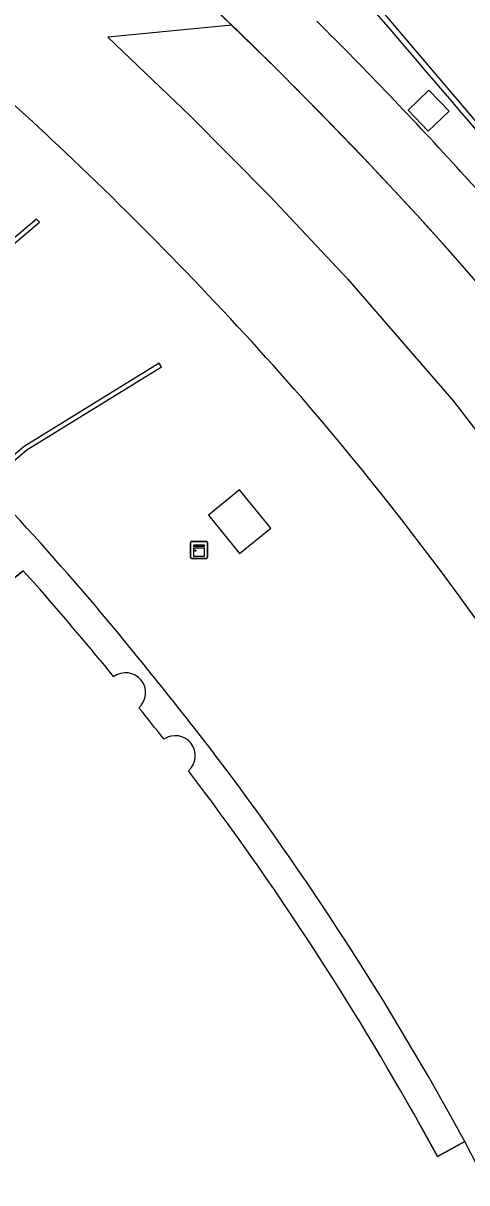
# Model space of a CAD drawing. Extents: x 155018 to 156648, y 383980 to 385733.
# Drawn here: x 156450.3 to 156476.1, y 384757.2 to 384824.6 of the extents above; entities that cross this region are included whole.
import ezdxf

# ---------------------------------------------------------------- set-up
doc = ezdxf.new("R2010")
doc.units = 0
for name, color, linetype in [('IMGEO_Kast', 7, 'Continuous'), ('IMGEO_Lage_trafo', 7, 'Continuous'), ('IMGEO_Lijnafwatering', 7, 'Continuous'), ('IMGEO_Muur', 7, 'Continuous'), ('IMGEO_Pand', 7, 'Continuous'), ('IMGEO_Pand_overbouw', 7, 'Continuous'), ('IMGEO_Rijbaan_lokaal_gesloten', 7, 'Continuous'), ('IMGEO_Voetpad_gesloten', 7, 'Continuous')]:
    doc.layers.add(name, color=color, linetype=linetype)

msp = doc.modelspace()

# ---------------------------------------------------------------- linework, layer by layer
at = {"layer": 'IMGEO_Kast'}
for p, q in [((156460.056, 384793.54), (156460.056, 384794.381)), ((156460.056, 384794.381), (156460.056, 384793.54)), ((156460.131, 384794.465), (156460.972, 384794.465)), ((156460.972, 384794.465), (156460.131, 384794.465)), ((156461.056, 384794.39), (156461.056, 384793.549)), ((156461.056, 384793.549), (156461.056, 384794.39)), ((156460.981, 384793.465), (156460.14, 384793.465)), ((156460.14, 384793.465), (156460.981, 384793.465))]:
    msp.add_line(p, q, dxfattribs=at)
for points in [[(156460.251, 384794.255), (156460.851, 384794.255), (156460.851, 384794.17), (156460.251, 384794.17), (156460.251, 384794.255)], [(156460.251, 384794.08), (156460.851, 384794.08), (156460.851, 384793.591), (156460.251, 384793.591), (156460.251, 384794.08)]]:
    msp.add_lwpolyline(points, dxfattribs=at)
msp.add_circle((156460.335, 384793.929), 0.0377, dxfattribs=at)
for centre, start, end in [((156460.134, 384794.387), 92.4484, 184.28452), ((156460.134, 384794.387), 92.4484, 184.28452), ((156460.978, 384794.387), 2.4484, 94.28452), ((156460.978, 384794.387), 2.4484, 94.28452), ((156460.134, 384793.543), 182.4484, 274.28452), ((156460.134, 384793.543), 182.4484, 274.28452), ((156460.978, 384793.543), 272.4484, 4.28452), ((156460.978, 384793.543), 272.4484, 4.28452)]:
    msp.add_arc(centre, 0.0779, start, end, dxfattribs=at)
at = {"layer": 'IMGEO_Lage_trafo'}
msp.add_lwpolyline([(156462.915, 384797.452), (156461.107, 384795.984), (156462.912, 384793.759), (156464.721, 384795.227), (156462.915, 384797.452)], dxfattribs=at)
at = {"layer": 'IMGEO_Lijnafwatering'}
for points in [[(156465.077, 384821.918), (156461.168, 384825.727), (156457.18, 384829.452), (156453.113, 384833.091), (156452.242, 384833.846), (156451.367, 384834.595), (156450.487, 384835.339)], [(156478.529, 384807.359), (156476.794, 384809.412), (156475.025, 384811.435), (156473.224, 384813.43), (156470.552, 384816.301), (156467.836, 384819.13), (156465.077, 384821.918)]]:
    msp.add_lwpolyline(points, dxfattribs=at)
at = {"layer": 'IMGEO_Muur'}
for points in [[(156439.651, 384803.133), (156441.387, 384804.64), (156441.809, 384805.006), (156451.281, 384813.016), (156451.119, 384813.207), (156441.2, 384804.818), (156439.465, 384803.351)], [(156445.828, 384795.813), (156448.187, 384797.798), (156450.557, 384799.791), (156458.372, 384804.609), (156458.241, 384804.822), (156450.397, 384799.982), (156448.015, 384797.98), (156445.667, 384796.005)]]:
    msp.add_lwpolyline(points, dxfattribs=at)
at = {"layer": 'IMGEO_Pand'}
for points in [[(156451.324, 384791.662), (156450.334, 384792.757), (156449.179, 384791.825), (156445.828, 384795.813)], [(156475.996, 384759.572), (156474.406, 384758.699), (156473.408, 384760.517)]]:
    msp.add_lwpolyline(points, dxfattribs=at)
for centre, radius, start, end in [((156276.787, 384639.976), 231.239, 39.35066, 40.99313), ((156456.291, 384785.66), 1.165, 311.70053, 126.40358), ((156291.514, 384651.747), 212.386, 38.15722, 38.78641), ((156459.169, 384781.992), 1.171, 311.87966, 123.8617), ((156318.295, 384673.9), 177.659, 29.17951, 37.1222), ((156377.485, 384707.828), 111.274, 14.41252, 27.71134)]:
    msp.add_arc(centre, radius, start, end, dxfattribs=at)
at = {"layer": 'IMGEO_Pand_overbouw'}
for points in [[(156441.387, 384804.64), (156441.2, 384804.818), (156440.063, 384805.892), (156438.453, 384804.542), (156439.465, 384803.351), (156439.651, 384803.133), (156427.604, 384793.006), (156433.657, 384785.832), (156445.667, 384796.005), (156445.828, 384795.813), (156449.179, 384791.825), (156450.334, 384792.757), (156451.324, 384791.662)], [(156473.408, 384760.517), (156474.406, 384758.699), (156475.996, 384759.572), (156475.926, 384759.704)]]:
    msp.add_lwpolyline(points, dxfattribs=at)
for centre, radius, start, end in [((156313.13, 384670.426), 185.645, 40.23246, 43.16003), ((156276.787, 384639.976), 231.239, 39.35066, 40.99313), ((156231.534, 384604.446), 290.563, 37.69646, 39.77273), ((156456.291, 384785.66), 1.165, 311.70053, 126.40358), ((156291.514, 384651.747), 212.386, 38.15722, 38.78641), ((156459.169, 384781.992), 1.171, 311.87966, 123.8617), ((156317.947, 384673.528), 179.954, 28.61194, 37.11626), ((156318.295, 384673.9), 177.659, 29.17951, 37.1222)]:
    msp.add_arc(centre, radius, start, end, dxfattribs=at)
at = {"layer": 'IMGEO_Rijbaan_lokaal_gesloten'}
for points in [[(156471.12, 384825.378), (156475.521, 384820.204), (156479.912, 384815.021), (156484.292, 384809.829), (156488.662, 384804.629), (156493.022, 384799.42), (156497.372, 384794.203), (156500, 384791.026), (156505.814, 384783.997), (156507.539, 384781.851), (156509.222, 384779.674), (156510.865, 384777.465), (156512.466, 384775.226), (156514.024, 384772.957), (156515.539, 384770.659), (156519.885, 384763.636), (156521.196, 384761.425), (156522.462, 384759.188)], [(156462.464, 384824.482), (156455.25, 384823.782), (156460.018, 384819.22), (156464.665, 384814.535), (156469.188, 384809.73), (156475.343, 384802.616), (156481.069, 384795.153), (156486.348, 384787.366), (156489.485, 384782.614), (156492.481, 384777.771), (156495.332, 384772.842), (156496.925, 384769.901), (156498.48, 384766.939), (156499.996, 384763.958), (156500.466, 384762.815), (156500.932, 384761.669), (156501.391, 384760.521), (156507.571, 384759.75)]]:
    msp.add_lwpolyline(points, dxfattribs=at)
for centre, radius, start, end in [((156283.658, 384639.648), 257.167, 45.94971, 48.78184), ((154855.981, 383438.843), 2128.32, 39.547817, 40.645056), ((156284.332, 384640.292), 256.236, 42.50823, 45.95781), ((156300.504, 384656.697), 236.818, 42.26011, 45.19086), ((156305.54, 384661.405), 214.285, 46.59308, 48.83657), ((156305.517, 384661.39), 214.311, 41.3083, 46.59144), ((156350.838, 384700.905), 169.84, 32.65531, 42.64186), ((156351.202, 384701.435), 165.627, 32.48026, 42.54657), ((156319.264, 384676.587), 193.967, 31.89202, 40.6167)]:
    msp.add_arc(centre, radius, start, end, dxfattribs=at)
at = {"layer": 'IMGEO_Voetpad_gesloten'}
msp.add_lwpolyline([(156472.705, 384819.534), (156473.918, 384820.696), (156475.09, 384819.472), (156473.878, 384818.311), (156472.705, 384819.534)], dxfattribs=at)

doc.saveas('drawing.dxf')
